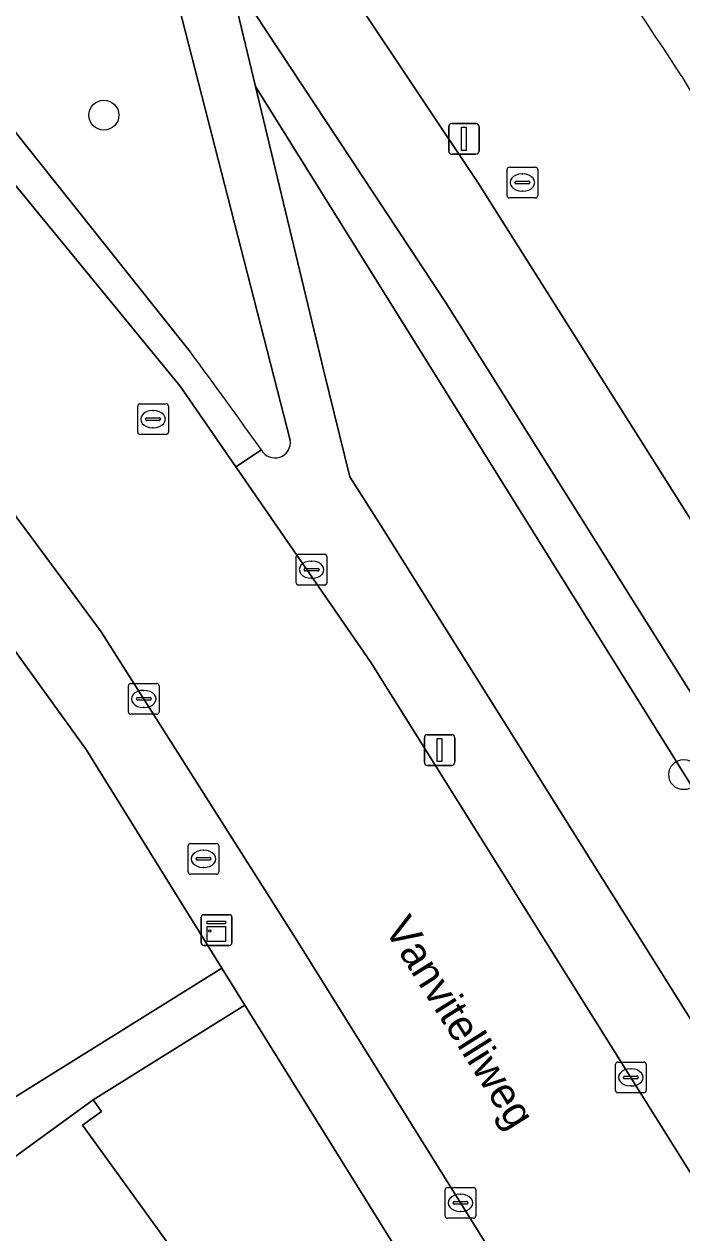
# Model space of a CAD drawing. Extents: x 159352 to 160617, y 385888 to 387323.
# Drawn here: x 160413.66 to 160435.1, y 386675.81 to 386715.19 of the extents above; entities that cross this region are included whole.
import ezdxf

# ---------------------------------------------------------------- set-up
doc = ezdxf.new("R2010")
doc.units = 0
for name, color, linetype in [('IMGEO_Berm_groen', 7, 'Continuous'), ('IMGEO_Boom', 7, 'Continuous'), ('IMGEO_Brandkraan', 7, 'Continuous'), ('IMGEO_Erf', 7, 'Continuous'), ('IMGEO_Fietspad_gesloten', 7, 'Continuous'), ('IMGEO_Groenvoorziening', 7, 'Continuous'), ('IMGEO_Kast', 7, 'Continuous'), ('IMGEO_Kolk', 7, 'Continuous'), ('IMGEO_Lichtmast', 7, 'Continuous'), ('IMGEO_Openbare_ruimte_label', 7, 'Continuous'), ('IMGEO_Pand', 7, 'Continuous'), ('IMGEO_Rijbaan_lokaal_open', 7, 'Continuous'), ('IMGEO_Rijbaan_regionaal_gesloten', 7, 'Continuous'), ('IMGEO_Rioolput', 7, 'Continuous'), ('IMGEO_Voetpad_open', 7, 'Continuous')]:
    doc.layers.add(name, color=color, linetype=linetype)

msp = doc.modelspace()

# ---------------------------------------------------------------- linework, layer by layer
at = {"layer": 'IMGEO_Berm_groen'}
for points in [[(160420.708, 386721.612), (160424.445, 386716.023), (160428.475, 386709.998), (160435.309, 386699.176), (160446.206, 386681.921), (160448.283, 386678.631), (160458.083, 386663.01), (160467.355, 386648.229), (160472.115, 386640.642), (160477.808, 386631.524), (160488.745, 386614.006), (160499.488, 386596.8), (160508.016, 386583.091), (160518.163, 386566.967), (160554.152, 386509.544)], [(160427.39, 386706.135), (160420.391, 386716.727), (160420.351, 386716.693), (160421.201, 386713.155), (160466.471, 386640.614)], [(160421.201, 386713.155), (160423.427, 386703.885), (160424.277, 386700.434), (160425.29, 386698.852), (160447.036, 386664.227), (160463.257, 386638.696), (160463.508, 386638.848), (160464.743, 386639.505), (160466.261, 386640.457)], [(160466.471, 386640.614), (160421.201, 386713.155)], [(160466.983, 386642.961), (160466.961, 386642.997), (160466.542, 386643.684), (160445.703, 386677.016), (160427.39, 386706.135)]]:
    msp.add_lwpolyline(points, dxfattribs=at)
for centre, radius, start, end in [((160072.294, 386475.33), 433.99, 33.282, 34.207), ((160478.617, 386738.871), 50.379, 210.2565, 215.3372)]:
    msp.add_arc(centre, radius, start, end, dxfattribs=at)
at = {"layer": 'IMGEO_Boom'}
for centre in [(160416.256, 386712.222), (160435.162, 386690.737)]:
    msp.add_circle(centre, 0.489, dxfattribs=at)
at = {"layer": 'IMGEO_Brandkraan'}
for p, q in [((160419.003, 386687.566), (160419.003, 386688.418)), ((160419.078, 386688.492), (160419.93, 386688.492)), ((160419.491, 386688.272), (160419.516, 386688.272)), ((160420.004, 386688.418), (160420.004, 386687.566)), ((160419.262, 386687.986), (160419.262, 386687.998)), ((160419.7, 386687.949), (160419.302, 386687.949)), ((160419.305, 386688.035), (160419.703, 386688.035)), ((160419.746, 386687.998), (160419.746, 386687.986)), ((160419.93, 386687.492), (160419.078, 386687.492)), ((160419.514, 386687.712), (160419.489, 386687.712))]:
    msp.add_line(p, q, dxfattribs=at)
for points in [[(160419.003, 386687.566), (160419.003, 386688.418)], [(160419.078, 386688.492), (160419.93, 386688.492)], [(160420.004, 386688.418), (160420.004, 386687.566)], [(160419.93, 386687.492), (160419.078, 386687.492)]]:
    msp.add_lwpolyline(points, dxfattribs=at)
for centre, radius, start, end in [((160419.08, 386688.416), 0.0765, 91.552, 178.448), ((160419.08, 386688.416), 0.0765, 91.552, 178.448), ((160419.928, 386688.416), 0.0765, 1.552, 88.448), ((160419.928, 386688.416), 0.0765, 1.552, 88.448), ((160419.302, 386687.995), 0.0403, 85.8775, 175.7526), ((160419.299, 386687.985), 0.0366, 178.938, 274.7102), ((160419.703, 386687.992), 0.043, 264.8664, 352.4533), ((160419.707, 386687.997), 0.0386, 1.7309, 96.639), ((160419.08, 386687.568), 0.0765, 181.552, 268.448), ((160419.08, 386687.568), 0.0765, 181.552, 268.448), ((160419.928, 386687.568), 0.0765, 271.552, 358.448), ((160419.928, 386687.568), 0.0765, 271.552, 358.448)]:
    msp.add_arc(centre, radius, start, end, dxfattribs=at)
for centre, major_axis, ratio, start_param, end_param in [((160419.49, 386687.992), (-0.387, 0.002), 0.722429, 4.712389, 7.853982), ((160419.515, 386687.992), (-0.39, 0.002), 0.717154, 1.570796, 4.712389)]:
    msp.add_ellipse(centre, major_axis=major_axis, ratio=ratio, start_param=start_param, end_param=end_param, dxfattribs=at)
at = {"layer": 'IMGEO_Erf'}
msp.add_lwpolyline([(160366.297, 386739.809), (160370.654, 386733.651), (160375.012, 386727.492), (160379.37, 386721.333), (160383.726, 386715.176), (160388.084, 386709.017), (160392.441, 386702.858), (160396.798, 386696.7), (160401.155, 386690.541), (160405.512, 386684.383), (160409.768, 386678.368), (160410.216, 386678.671), (160410.401, 386678.399), (160420.106, 386684.433), (160415.676, 386691.557), (160410.457, 386698.771), (160406.881, 386703.226), (160367.866, 386749.345), (160367.101, 386750)], dxfattribs=at)
msp.add_lwpolyline([(160420.856, 386683.226), (160415.905, 386680.147), (160416.181, 386679.766), (160415.554, 386679.312), (160419.797, 386673.461), (160424.227, 386667.353), (160428.608, 386661.313), (160428.997, 386661.595), (160429.135, 386661.403), (160426.528, 386659.512), (160428.231, 386657.105), (160434.078, 386661.242), (160434.389, 386661.462)], close=True, dxfattribs=at)
at = {"layer": 'IMGEO_Fietspad_gesloten'}
for points in [[(160448.283, 386678.631), (160446.206, 386681.921), (160435.309, 386699.176), (160428.475, 386709.998), (160424.445, 386716.023), (160420.708, 386721.612)], [(160417.582, 386721.174), (160420.391, 386716.727), (160427.39, 386706.135), (160445.703, 386677.016), (160466.542, 386643.684), (160466.961, 386642.997), (160466.983, 386642.961), (160470.424, 386637.489), (160470.596, 386637.215), (160505.208, 386581.84), (160507.03, 386578.936), (160513.572, 386568.513), (160515.271, 386565.845), (160551.161, 386508.57)]]:
    msp.add_lwpolyline(points, dxfattribs=at)
at = {"layer": 'IMGEO_Groenvoorziening'}
for points in [[(160418.596, 386716.211), (160417.111, 386718.564), (160416.881, 386718.929), (160416.176, 386720.046), (160414.3, 386718.722), (160413.788, 386718.321), (160410.421, 386715.197), (160412.588, 386712.632), (160419.076, 386704.501)], [(160422.334, 386701.632), (160418.596, 386716.211)]]:
    msp.add_lwpolyline(points, dxfattribs=at)
for centre, radius, start, end in [((160281.719, 386602.217), 171.257, 35.35563, 36.67344), ((160421.833, 386701.561), 0.506, 209.1607, 8.0374)]:
    msp.add_arc(centre, radius, start, end, dxfattribs=at)
at = {"layer": 'IMGEO_Kast'}
for p, q in [((160419.506, 386686.175), (160420.347, 386686.175)), ((160420.347, 386686.175), (160419.506, 386686.175)), ((160419.431, 386685.25), (160419.431, 386686.091)), ((160419.431, 386686.091), (160419.431, 386685.25)), ((160420.431, 386686.1), (160420.431, 386685.259)), ((160420.431, 386685.259), (160420.431, 386686.1)), ((160420.356, 386685.175), (160419.515, 386685.175)), ((160419.515, 386685.175), (160420.356, 386685.175))]:
    msp.add_line(p, q, dxfattribs=at)
for points in [[(160419.626, 386685.965), (160420.226, 386685.965), (160420.226, 386685.88), (160419.626, 386685.88), (160419.626, 386685.965)], [(160419.626, 386685.79), (160420.226, 386685.79), (160420.226, 386685.301), (160419.626, 386685.301), (160419.626, 386685.79)]]:
    msp.add_lwpolyline(points, dxfattribs=at)
msp.add_circle((160419.71, 386685.639), 0.0377, dxfattribs=at)
for centre, start, end in [((160419.509, 386686.097), 92.4484, 184.2845), ((160419.509, 386686.097), 92.4484, 184.2845), ((160420.353, 386686.097), 2.4484, 94.2845), ((160420.353, 386686.097), 2.4484, 94.2845), ((160419.509, 386685.253), 182.4484, 274.2845), ((160419.509, 386685.253), 182.4484, 274.2845), ((160420.353, 386685.253), 272.4484, 4.2845), ((160420.353, 386685.253), 272.4484, 4.2845)]:
    msp.add_arc(centre, 0.0779, start, end, dxfattribs=at)
at = {"layer": 'IMGEO_Kolk'}
for p, q in [((160422.528, 386696.989), (160422.528, 386697.841)), ((160422.603, 386697.915), (160423.455, 386697.915)), ((160423.016, 386697.695), (160423.041, 386697.695)), ((160423.529, 386697.841), (160423.529, 386696.989)), ((160422.787, 386697.409), (160422.787, 386697.421)), ((160423.225, 386697.372), (160422.827, 386697.372)), ((160422.83, 386697.458), (160423.228, 386697.458)), ((160423.271, 386697.421), (160423.271, 386697.409)), ((160423.455, 386696.915), (160422.603, 386696.915)), ((160423.039, 386697.135), (160423.014, 386697.135)), ((160417.055, 386692.777), (160417.055, 386693.629)), ((160417.13, 386693.703), (160417.982, 386693.703)), ((160418.056, 386693.629), (160418.056, 386692.777)), ((160417.357, 386693.246), (160417.755, 386693.246)), ((160417.543, 386693.483), (160417.568, 386693.483)), ((160417.314, 386693.197), (160417.314, 386693.209)), ((160417.752, 386693.16), (160417.354, 386693.16)), ((160417.566, 386692.923), (160417.541, 386692.923)), ((160417.798, 386693.209), (160417.798, 386693.197)), ((160417.982, 386692.703), (160417.13, 386692.703)), ((160432.937, 386680.448), (160432.937, 386681.3)), ((160433.012, 386681.374), (160433.864, 386681.374)), ((160433.425, 386681.154), (160433.45, 386681.154)), ((160433.938, 386681.3), (160433.938, 386680.448)), ((160433.196, 386680.868), (160433.196, 386680.88)), ((160433.634, 386680.831), (160433.236, 386680.831)), ((160433.239, 386680.917), (160433.637, 386680.917)), ((160433.68, 386680.88), (160433.68, 386680.868)), ((160433.864, 386680.374), (160433.012, 386680.374)), ((160433.448, 386680.594), (160433.423, 386680.594)), ((160427.382, 386676.359), (160427.382, 386677.211)), ((160427.457, 386677.285), (160428.309, 386677.285)), ((160428.383, 386677.211), (160428.383, 386676.359)), ((160427.641, 386676.779), (160427.641, 386676.791)), ((160428.079, 386676.742), (160427.681, 386676.742)), ((160427.684, 386676.828), (160428.082, 386676.828)), ((160427.87, 386677.065), (160427.895, 386677.065)), ((160428.125, 386676.791), (160428.125, 386676.779)), ((160427.893, 386676.505), (160427.868, 386676.505)), ((160428.309, 386676.285), (160427.457, 386676.285))]:
    msp.add_line(p, q, dxfattribs=at)
for points in [[(160422.528, 386696.989), (160422.528, 386697.841)], [(160422.603, 386697.915), (160423.455, 386697.915)], [(160423.529, 386697.841), (160423.529, 386696.989)], [(160423.455, 386696.915), (160422.603, 386696.915)], [(160417.055, 386692.777), (160417.055, 386693.629)], [(160417.13, 386693.703), (160417.982, 386693.703)], [(160418.056, 386693.629), (160418.056, 386692.777)], [(160417.982, 386692.703), (160417.13, 386692.703)], [(160432.937, 386680.448), (160432.937, 386681.3)], [(160433.012, 386681.374), (160433.864, 386681.374)], [(160433.938, 386681.3), (160433.938, 386680.448)], [(160433.864, 386680.374), (160433.012, 386680.374)], [(160427.382, 386676.359), (160427.382, 386677.211)], [(160427.457, 386677.285), (160428.309, 386677.285)], [(160428.383, 386677.211), (160428.383, 386676.359)], [(160428.309, 386676.285), (160427.457, 386676.285)]]:
    msp.add_lwpolyline(points, dxfattribs=at)
for centre, radius, start, end in [((160422.605, 386697.839), 0.0765, 91.552, 178.448), ((160422.605, 386697.839), 0.0765, 91.552, 178.448), ((160423.453, 386697.839), 0.0765, 1.552, 88.448), ((160423.453, 386697.839), 0.0765, 1.552, 88.448), ((160422.827, 386697.418), 0.0403, 85.8775, 175.7526), ((160422.824, 386697.408), 0.0366, 178.938, 274.7102), ((160423.228, 386697.415), 0.043, 264.8664, 352.4533), ((160423.232, 386697.42), 0.0386, 1.7309, 96.639), ((160422.605, 386696.991), 0.0765, 181.552, 268.448), ((160422.605, 386696.991), 0.0765, 181.552, 268.448), ((160423.453, 386696.991), 0.0765, 271.552, 358.448), ((160423.453, 386696.991), 0.0765, 271.552, 358.448), ((160417.132, 386693.627), 0.0765, 91.552, 178.448), ((160417.132, 386693.627), 0.0765, 91.552, 178.448), ((160417.98, 386693.627), 0.0765, 1.552, 88.448), ((160417.98, 386693.627), 0.0765, 1.552, 88.448), ((160417.354, 386693.206), 0.0403, 85.8775, 175.7526), ((160417.759, 386693.208), 0.0386, 1.7309, 96.639), ((160417.351, 386693.196), 0.0366, 178.938, 274.7102), ((160417.755, 386693.203), 0.043, 264.8664, 352.4533), ((160417.132, 386692.779), 0.0765, 181.552, 268.448), ((160417.132, 386692.779), 0.0765, 181.552, 268.448), ((160417.98, 386692.779), 0.0765, 271.552, 358.448), ((160417.98, 386692.779), 0.0765, 271.552, 358.448), ((160433.014, 386681.298), 0.0765, 91.552, 178.448), ((160433.014, 386681.298), 0.0765, 91.552, 178.448), ((160433.862, 386681.298), 0.0765, 1.552, 88.448), ((160433.862, 386681.298), 0.0765, 1.552, 88.448), ((160433.236, 386680.877), 0.0403, 85.8775, 175.7526), ((160433.233, 386680.867), 0.0366, 178.938, 274.7102), ((160433.637, 386680.874), 0.043, 264.8664, 352.4533), ((160433.641, 386680.879), 0.0386, 1.7309, 96.639), ((160433.014, 386680.45), 0.0765, 181.552, 268.448), ((160433.014, 386680.45), 0.0765, 181.552, 268.448), ((160433.862, 386680.45), 0.0765, 271.552, 358.448), ((160433.862, 386680.45), 0.0765, 271.552, 358.448), ((160427.459, 386677.209), 0.0765, 91.552, 178.448), ((160427.459, 386677.209), 0.0765, 91.552, 178.448), ((160428.307, 386677.209), 0.0765, 1.552, 88.448), ((160428.307, 386677.209), 0.0765, 1.552, 88.448), ((160427.681, 386676.788), 0.0403, 85.8775, 175.7526), ((160427.678, 386676.778), 0.0366, 178.938, 274.7102), ((160428.082, 386676.785), 0.043, 264.8664, 352.4533), ((160428.086, 386676.79), 0.0386, 1.7309, 96.639), ((160427.459, 386676.361), 0.0765, 181.552, 268.448), ((160427.459, 386676.361), 0.0765, 181.552, 268.448), ((160428.307, 386676.361), 0.0765, 271.552, 358.448), ((160428.307, 386676.361), 0.0765, 271.552, 358.448)]:
    msp.add_arc(centre, radius, start, end, dxfattribs=at)
for centre, major_axis, ratio, start_param, end_param in [((160423.015, 386697.415), (-0.387, 0.002), 0.722429, 4.712389, 7.853982), ((160423.04, 386697.415), (-0.39, 0.002), 0.717154, 1.570796, 4.712389), ((160417.542, 386693.203), (-0.387, 0.002), 0.722429, 4.712389, 7.853982), ((160417.567, 386693.203), (-0.39, 0.002), 0.717154, 1.570796, 4.712389), ((160433.424, 386680.874), (-0.387, 0.002), 0.722429, 4.712389, 7.853982), ((160433.449, 386680.874), (-0.39, 0.002), 0.717154, 1.570796, 4.712389), ((160427.869, 386676.785), (-0.387, 0.002), 0.722429, 4.712389, 7.853982), ((160427.894, 386676.785), (-0.39, 0.002), 0.717154, 1.570796, 4.712389)]:
    msp.add_ellipse(centre, major_axis=major_axis, ratio=ratio, start_param=start_param, end_param=end_param, dxfattribs=at)
at = {"layer": 'IMGEO_Lichtmast'}
for p, q in [((160427.499, 386711.051), (160427.499, 386711.851)), ((160427.499, 386711.851), (160427.499, 386711.051)), ((160427.599, 386711.951), (160428.389, 386711.951)), ((160428.389, 386711.951), (160427.599, 386711.951)), ((160428.489, 386711.851), (160428.489, 386711.051)), ((160428.489, 386711.051), (160428.489, 386711.851)), ((160428.389, 386710.951), (160427.599, 386710.951)), ((160427.599, 386710.951), (160428.389, 386710.951)), ((160426.707, 386691.139), (160426.707, 386691.939)), ((160426.707, 386691.939), (160426.707, 386691.139)), ((160426.807, 386692.039), (160427.597, 386692.039)), ((160427.597, 386692.039), (160426.807, 386692.039)), ((160427.697, 386691.939), (160427.697, 386691.139)), ((160427.697, 386691.139), (160427.697, 386691.939)), ((160427.597, 386691.039), (160426.807, 386691.039)), ((160426.807, 386691.039), (160427.597, 386691.039))]:
    msp.add_line(p, q, dxfattribs=at)
for points in [[(160427.919, 386711.826), (160428.069, 386711.826), (160428.069, 386711.076), (160427.919, 386711.076), (160427.919, 386711.826)], [(160427.127, 386691.914), (160427.277, 386691.914), (160427.277, 386691.164), (160427.127, 386691.164), (160427.127, 386691.914)]]:
    msp.add_lwpolyline(points, dxfattribs=at)
for centre, start, end in [((160427.599, 386711.851), 90, 180), ((160427.599, 386711.851), 90, 180), ((160428.389, 386711.851), 0, 90), ((160428.389, 386711.851), 360, 90), ((160427.599, 386711.051), 180, 270), ((160427.599, 386711.051), 180, 270), ((160428.389, 386711.051), 270, 0), ((160428.389, 386711.051), 270, 0), ((160426.807, 386691.939), 90, 180), ((160426.807, 386691.939), 90, 180), ((160427.597, 386691.939), 0, 90), ((160427.597, 386691.939), 360, 90), ((160426.807, 386691.139), 180, 270), ((160426.807, 386691.139), 180, 270), ((160427.597, 386691.139), 270, 0), ((160427.597, 386691.139), 270, 0)]:
    msp.add_arc(centre, 0.1, start, end, dxfattribs=at)
at = {"layer": 'IMGEO_Pand'}
msp.add_lwpolyline([(160419.797, 386673.461), (160415.554, 386679.312), (160416.181, 386679.766), (160415.905, 386680.147), (160411.858, 386677.212), (160408.088, 386674.477), (160412.607, 386668.245)], close=True, dxfattribs=at)
at = {"layer": 'IMGEO_Rijbaan_lokaal_open'}
msp.add_lwpolyline([(160424.954, 386694.408), (160420.553, 386700.768), (160418.739, 386703.389), (160411.841, 386711.793), (160405.156, 386719.94), (160399.866, 386715.626), (160410.25, 386703.402), (160412.636, 386700.148), (160414.216, 386698.04), (160416.169, 386695.392), (160422.504, 386685.407), (160434.527, 386666.14), (160436.298, 386663.32), (160440.016, 386657.4), (160442.48, 386653.478), (160448.421, 386657.103), (160438.514, 386672.774)], close=True, dxfattribs=at)
at = {"layer": 'IMGEO_Rijbaan_regionaal_gesloten'}
for centre, radius, start, end in [((160072.294, 386475.33), 433.99, 33.282, 34.207), ((160478.617, 386738.871), 50.379, 210.2565, 215.3372)]:
    msp.add_arc(centre, radius, start, end, dxfattribs=at)
at = {"layer": 'IMGEO_Rioolput'}
for p, q in [((160429.401, 386709.6), (160429.401, 386710.452)), ((160429.476, 386710.526), (160430.328, 386710.526)), ((160429.889, 386710.306), (160429.914, 386710.306)), ((160430.402, 386710.452), (160430.402, 386709.6)), ((160429.66, 386710.02), (160429.66, 386710.032)), ((160430.098, 386709.983), (160429.7, 386709.983)), ((160429.703, 386710.069), (160430.101, 386710.069)), ((160430.144, 386710.032), (160430.144, 386710.02)), ((160430.328, 386709.526), (160429.476, 386709.526)), ((160429.912, 386709.746), (160429.887, 386709.746)), ((160417.358, 386701.894), (160417.358, 386702.746)), ((160417.433, 386702.82), (160418.285, 386702.82)), ((160418.359, 386702.746), (160418.359, 386701.894)), ((160417.617, 386702.314), (160417.617, 386702.326)), ((160417.66, 386702.363), (160418.058, 386702.363)), ((160417.846, 386702.6), (160417.871, 386702.6)), ((160418.101, 386702.326), (160418.101, 386702.314)), ((160418.055, 386702.277), (160417.657, 386702.277)), ((160417.869, 386702.04), (160417.844, 386702.04)), ((160418.285, 386701.82), (160417.433, 386701.82))]:
    msp.add_line(p, q, dxfattribs=at)
for points in [[(160429.401, 386709.6), (160429.401, 386710.452)], [(160429.476, 386710.526), (160430.328, 386710.526)], [(160430.402, 386710.452), (160430.402, 386709.6)], [(160430.328, 386709.526), (160429.476, 386709.526)], [(160417.358, 386701.894), (160417.358, 386702.746)], [(160417.433, 386702.82), (160418.285, 386702.82)], [(160418.359, 386702.746), (160418.359, 386701.894)], [(160418.285, 386701.82), (160417.433, 386701.82)]]:
    msp.add_lwpolyline(points, dxfattribs=at)
for centre, radius, start, end in [((160429.478, 386710.45), 0.0765, 91.552, 178.448), ((160429.478, 386710.45), 0.0765, 91.552, 178.448), ((160430.326, 386710.45), 0.0765, 1.552, 88.448), ((160430.326, 386710.45), 0.0765, 1.552, 88.448), ((160429.7, 386710.029), 0.0403, 85.8775, 175.7526), ((160429.697, 386710.019), 0.0366, 178.938, 274.7102), ((160430.101, 386710.026), 0.043, 264.8664, 352.4533), ((160430.105, 386710.031), 0.0386, 1.7309, 96.639), ((160429.478, 386709.602), 0.0765, 181.552, 268.448), ((160429.478, 386709.602), 0.0765, 181.552, 268.448), ((160430.326, 386709.602), 0.0765, 271.552, 358.448), ((160430.326, 386709.602), 0.0765, 271.552, 358.448), ((160417.435, 386702.744), 0.0765, 91.552, 178.448), ((160417.435, 386702.744), 0.0765, 91.552, 178.448), ((160418.283, 386702.744), 0.0765, 1.552, 88.448), ((160418.283, 386702.744), 0.0765, 1.552, 88.448), ((160417.657, 386702.323), 0.0403, 85.8775, 175.7526), ((160417.654, 386702.313), 0.0366, 178.938, 274.7102), ((160418.058, 386702.32), 0.043, 264.8664, 352.4533), ((160418.062, 386702.325), 0.0386, 1.7309, 96.639), ((160417.435, 386701.896), 0.0765, 181.552, 268.448), ((160417.435, 386701.896), 0.0765, 181.552, 268.448), ((160418.283, 386701.896), 0.0765, 271.552, 358.448), ((160418.283, 386701.896), 0.0765, 271.552, 358.448)]:
    msp.add_arc(centre, radius, start, end, dxfattribs=at)
for centre, major_axis, ratio, start_param, end_param in [((160429.888, 386710.026), (-0.387, 0.002), 0.722429, 4.712389, 7.853982), ((160429.913, 386710.026), (-0.39, 0.002), 0.717154, 1.570796, 4.712389), ((160417.845, 386702.32), (-0.387, 0.002), 0.722429, 4.712389, 7.853982), ((160417.87, 386702.32), (-0.39, 0.002), 0.717154, 1.570796, 4.712389)]:
    msp.add_ellipse(centre, major_axis=major_axis, ratio=ratio, start_param=start_param, end_param=end_param, dxfattribs=at)
at = {"layer": 'IMGEO_Voetpad_open'}
for points in [[(160333.192, 386805.133), (160338.781, 386798.531), (160352.46, 386782.316), (160354.31, 386780.124), (160367.479, 386764.524), (160379.767, 386750), (160402.11, 386723.59), (160403.288, 386722.217), (160405.156, 386719.94), (160411.841, 386711.793), (160418.739, 386703.389), (160420.553, 386700.768), (160421.392, 386701.315)], [(160419.076, 386704.501), (160412.588, 386712.632), (160410.421, 386715.197), (160410.002, 386715.694), (160381.003, 386750), (160337.988, 386800.85), (160334.065, 386805.458)], [(160450.591, 386640.563), (160444.003, 386651.052), (160442.48, 386653.478), (160440.016, 386657.4), (160439.594, 386657.135), (160435.875, 386663.055), (160436.298, 386663.32), (160434.527, 386666.14), (160422.504, 386685.407), (160416.169, 386695.392), (160414.216, 386698.04), (160412.636, 386700.148), (160410.25, 386703.402), (160399.866, 386715.626), (160398.018, 386717.802), (160392.51, 386724.285), (160370.735, 386750), (160350.963, 386773.349)], [(160367.101, 386750), (160367.866, 386749.345), (160406.881, 386703.226), (160410.457, 386698.771), (160415.676, 386691.557), (160420.106, 386684.433), (160420.856, 386683.226), (160434.389, 386661.462), (160434.078, 386661.242), (160436.704, 386656.955), (160437.573, 386655.537), (160439.789, 386652.073), (160448.013, 386639.218), (160450.651, 386635.152)], [(160414.476, 386722.74), (160416.176, 386720.046), (160416.881, 386718.929), (160417.111, 386718.564), (160418.596, 386716.211), (160422.334, 386701.632)], [(160425.29, 386698.852), (160424.277, 386700.434), (160423.427, 386703.885), (160421.201, 386713.155), (160420.351, 386716.693), (160420.391, 386716.727), (160417.582, 386721.174)], [(160421.392, 386701.315), (160420.553, 386700.768), (160424.954, 386694.408), (160438.514, 386672.774), (160448.421, 386657.103), (160449.945, 386654.693), (160452.914, 386649.996), (160460.831, 386637.224), (160463.257, 386638.696), (160447.036, 386664.227), (160425.29, 386698.852)], [(160411.858, 386677.212), (160415.905, 386680.147), (160420.856, 386683.226), (160420.106, 386684.433), (160410.401, 386678.399)]]:
    msp.add_lwpolyline(points, dxfattribs=at)
for centre, radius, start, end in [((160281.719, 386602.217), 171.257, 35.35563, 36.67344), ((160421.833, 386701.561), 0.506, 209.1607, 8.0374)]:
    msp.add_arc(centre, radius, start, end, dxfattribs=at)

# ---------------------------------------------------------------- texts
at = {"layer": 'IMGEO_Openbare_ruimte_label'}
msp.add_text('Vanvitelliweg', height=1, rotation=302.1634, dxfattribs=at).set_placement((160425.376, 386685.716))

doc.saveas('drawing.dxf')
